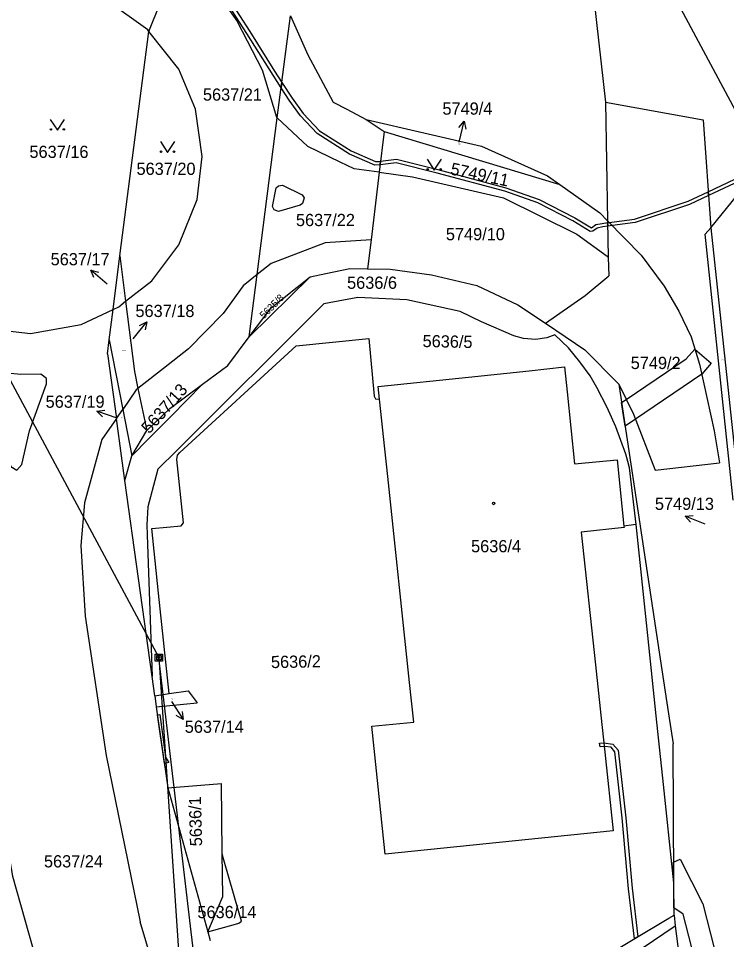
# Model space of a CAD drawing. Extents: x -735092 to -733385, y -1122435 to -1118992.
# Drawn here: x -734191.9 to -734093.3, y -1121722.9 to -1121594.7 of the extents above; entities that cross this region are included whole.
import ezdxf

# ---------------------------------------------------------------- set-up
doc = ezdxf.new("R2010")
doc.units = 0
for name, color, linetype in [('Vrstva 1', 7, 'Continuous'), ('Vrstva 10', 7, 'Continuous'), ('Vrstva 12', 7, 'Continuous'), ('Vrstva 16', 7, 'Continuous'), ('Vrstva 18', 7, 'Continuous'), ('Vrstva 19', 7, 'Continuous'), ('Vrstva 25', 7, 'Continuous'), ('Vrstva 27', 7, 'Continuous'), ('Vrstva 4', 7, 'Continuous')]:
    doc.layers.add(name, color=color, linetype=linetype)

msp = doc.modelspace()

# ---------------------------------------------------------------- linework, layer by layer
at = {"layer": 'Vrstva 1'}
for points in [[(-734113.35, -1121578.38), (-734110.18, -1121606.37)], [(-734173.78, -1121596.52), (-734168.8, -1121584.14)], [(-734173.78, -1121596.52), (-734173.91, -1121596.32), (-734179.57, -1121592.25), (-734186.48, -1121589.93), (-734193.52, -1121589.62), (-734193.55, -1121589.63)], [(-734155.88, -1121608.55), (-734154.04, -1121594.33)], [(-734154.04, -1121594.33), (-734151.61, -1121599.77)], [(-734177.78, -1121627.78), (-734173.78, -1121596.52)], [(-734169.6, -1121601.76), (-734173.78, -1121596.52)], [(-734151.61, -1121599.77), (-734148.09, -1121606.35)], [(-734173.36, -1121631.26), (-734169.57, -1121626.21), (-734167.03, -1121619.93), (-734166.33, -1121613.92), (-734167.27, -1121607.32), (-734169.6, -1121601.76)], [(-734148.09, -1121606.35), (-734146.19, -1121607.34)], [(-734146.19, -1121607.34), (-734143.49, -1121608.76)], [(-734110.18, -1121606.37), (-734109.87, -1121622.89)], [(-734110.18, -1121606.37), (-734096.57, -1121608.85)], [(-734158.67, -1121630.37), (-734155.88, -1121608.55)], [(-734143.49, -1121608.76), (-734127.42, -1121612.48)], [(-734143.49, -1121608.76), (-734141.01, -1121610.44)], [(-734096.57, -1121608.85), (-734095.52, -1121623.85)], [(-734141.01, -1121610.44), (-734141.67, -1121616.11)], [(-734141.01, -1121610.44), (-734116.53, -1121617.83)], [(-734127.42, -1121612.48), (-734118.23, -1121616.62)], [(-734141.67, -1121616.11), (-734142.8, -1121625.53)], [(-734141.67, -1121616.11), (-734137.06, -1121616.74), (-734124.39, -1121619.7), (-734114.18, -1121624.73), (-734109.93, -1121627.81), (-734109.78, -1121627.97)], [(-734118.23, -1121616.62), (-734116.53, -1121617.83)], [(-734116.53, -1121617.83), (-734110.97, -1121621.77)], [(-734095.52, -1121623.85), (-734091.73, -1121619.24)], [(-734110.97, -1121621.77), (-734109.87, -1121622.89)], [(-734109.87, -1121622.89), (-734105.2, -1121627.66)], [(-734109.87, -1121622.89), (-734109.78, -1121627.97)], [(-734092.41, -1121661.77), (-734096.3, -1121624.74), (-734095.52, -1121623.85)], [(-734095.52, -1121623.85), (-734091.45, -1121661.68)], [(-734142.8, -1121625.53), (-734143.29, -1121629.57)], [(-734178.74, -1121635.22), (-734177.78, -1121627.78)], [(-734177.78, -1121627.78), (-734177, -1121634.08)], [(-734105.2, -1121627.66), (-734101.99, -1121631.98)], [(-734109.78, -1121627.97), (-734109.73, -1121630.54)], [(-734159.77, -1121639.05), (-734158.67, -1121630.37)], [(-734151.3, -1121630.69), (-734149.13, -1121630.23)], [(-734149.13, -1121630.23), (-734145.78, -1121629.53)], [(-734145.78, -1121629.53), (-734143.29, -1121629.57)], [(-734143.29, -1121629.57), (-734140.16, -1121629.63)], [(-734140.16, -1121629.63), (-734134.42, -1121630.39)], [(-734134.42, -1121630.39), (-734128.11, -1121631.91)], [(-734177, -1121634.08), (-734173.36, -1121631.26)], [(-734159.77, -1121639.05), (-734151.3, -1121630.69)], [(-734156.74, -1121635), (-734151.3, -1121630.69)], [(-734112.98, -1121633.26), (-734109.73, -1121630.54)], [(-734128.11, -1121631.91), (-734122.39, -1121634.57)], [(-734101.99, -1121631.98), (-734099.95, -1121635.47)], [(-734178.74, -1121635.22), (-734177.96, -1121634.84), (-734177, -1121634.08)], [(-734177, -1121634.08), (-734175.78, -1121643.86)], [(-734144.66, -1121633.56), (-734149.39, -1121634.44)], [(-734137.82, -1121633.87), (-734144.66, -1121633.56)], [(-734130.43, -1121635.53), (-734137.82, -1121633.87)], [(-734118.54, -1121637.15), (-734112.98, -1121633.26)], [(-734199.23, -1121636.88), (-734196.74, -1121637.84), (-734190.23, -1121638.58), (-734183.19, -1121637.31), (-734178.74, -1121635.22)], [(-734179.28, -1121639.45), (-734178.74, -1121635.22)], [(-734149.39, -1121634.44), (-734169.87, -1121654.84)], [(-734159.77, -1121639.05), (-734156.74, -1121635)], [(-734127.46, -1121636.93), (-734130.43, -1121635.53)], [(-734122.39, -1121634.57), (-734118.54, -1121637.15)], [(-734099.95, -1121635.47), (-734098.26, -1121639.05)], [(-734122.95, -1121638.88), (-734127.46, -1121636.93)], [(-734118.54, -1121637.15), (-734114.35, -1121639.95)], [(-734179.53, -1121641.42), (-734179.28, -1121639.45)], [(-734179.28, -1121639.45), (-734177.39, -1121649.13)], [(-734162.76, -1121643.04), (-734159.77, -1121639.05)], [(-734153.24, -1121640.29), (-734143.11, -1121639.29)], [(-734143.11, -1121639.29), (-734142.39, -1121647.28)], [(-734121.59, -1121639.28), (-734122.95, -1121638.88)], [(-734119.94, -1121639.42), (-734121.59, -1121639.28)], [(-734118.36, -1121639.16), (-734119.94, -1121639.42)], [(-734117.21, -1121638.76), (-734118.36, -1121639.16)], [(-734115.34, -1121640.55), (-734117.21, -1121638.76)], [(-734098.26, -1121639.05), (-734097.06, -1121642.82)], [(-734169.43, -1121655.14), (-734153.24, -1121640.29)], [(-734113.73, -1121642.5), (-734115.34, -1121640.55)], [(-734114.35, -1121639.95), (-734113.03, -1121640.84)], [(-734179.53, -1121641.42), (-734178.28, -1121650.42)], [(-734113.03, -1121640.84), (-734108.33, -1121645.63)], [(-734166.28, -1121645.64), (-734162.76, -1121643.04)], [(-734120.8, -1121643.75), (-734115.88, -1121643.23)], [(-734115.88, -1121643.23), (-734115.53, -1121646.67)], [(-734112.31, -1121644.48), (-734113.73, -1121642.5)], [(-734097.06, -1121642.82), (-734095.03, -1121652.12)], [(-734175.78, -1121643.86), (-734175.28, -1121646.24)], [(-734129.27, -1121644.64), (-734120.8, -1121643.75)], [(-734111.4, -1121646.07), (-734112.31, -1121644.48)], [(-734176.13, -1121655.6), (-734173.81, -1121653.25), (-734170.66, -1121650.07), (-734166.28, -1121645.64)], [(-734170.84, -1121649), (-734166.28, -1121645.64)], [(-734141.83, -1121645.97), (-734129.27, -1121644.64)], [(-734108.33, -1121645.63), (-734106.27, -1121649.8)], [(-734108.33, -1121645.63), (-734107.67, -1121649.98)], [(-734175.28, -1121646.24), (-734174.06, -1121652.06)], [(-734141.65, -1121647.7), (-734141.83, -1121645.97)], [(-734115.53, -1121646.67), (-734114.5, -1121656.72)], [(-734109.96, -1121648.87), (-734111.4, -1121646.07)], [(-734142.39, -1121647.28), (-734142.18, -1121647.67)], [(-734142.18, -1121647.67), (-734141.65, -1121647.7)], [(-734140.91, -1121654.61), (-734141.65, -1121647.7)], [(-734177.39, -1121649.13), (-734176.13, -1121655.6)], [(-734174.06, -1121652.06), (-734170.84, -1121649)], [(-734108.75, -1121651.58), (-734109.96, -1121648.87)], [(-734177.57, -1121655.59), (-734178.28, -1121650.42)], [(-734107.67, -1121649.98), (-734102.56, -1121683.84)], [(-734106.27, -1121649.8), (-734103.24, -1121657.61)], [(-734176.13, -1121655.6), (-734174.06, -1121652.06)], [(-734107.35, -1121655.35), (-734108.75, -1121651.58)], [(-734095.03, -1121652.12), (-734094.3, -1121656.57)], [(-734169.87, -1121654.84), (-734172.51, -1121657.47)], [(-734140.5, -1121658.5), (-734140.91, -1121654.61)], [(-734177.09, -1121659.03), (-734177.57, -1121655.59)], [(-734177.09, -1121659.03), (-734176.13, -1121655.6)], [(-734169.86, -1121656.13), (-734169.76, -1121655.53)], [(-734168.95, -1121664.94), (-734169.86, -1121656.13)], [(-734169.76, -1121655.53), (-734169.43, -1121655.14)], [(-734114.5, -1121656.72), (-734108.55, -1121656.14)], [(-734108.55, -1121656.14), (-734107.61, -1121665.39)], [(-734107.08, -1121656.38), (-734107.35, -1121655.35)], [(-734106.85, -1121657.28), (-734107.08, -1121656.38)], [(-734105.91, -1121665.16), (-734106.85, -1121657.28)], [(-734103.24, -1121657.61), (-734094.3, -1121656.57)], [(-734172.75, -1121658.35), (-734173.91, -1121662.72)], [(-734172.51, -1121657.47), (-734172.75, -1121658.35)], [(-734137.45, -1121687.18), (-734140.5, -1121658.5)], [(-734173.31, -1121686.33), (-734177.09, -1121659.03)], [(-734173.91, -1121662.72), (-734174.04, -1121665.22)], [(-734169.24, -1121665.34), (-734168.95, -1121664.94)], [(-734174.04, -1121665.22), (-734173.99, -1121666.6)], [(-734173.35, -1121665.71), (-734171.25, -1121665.52)], [(-734172.41, -1121674.72), (-734173.35, -1121665.71)], [(-734171.25, -1121665.52), (-734169.24, -1121665.34)], [(-734107.59, -1121665.6), (-734113.54, -1121666.24)], [(-734113.54, -1121666.24), (-734111.57, -1121684.7)], [(-734106.27, -1121665.21), (-734107.61, -1121665.39)], [(-734107.61, -1121665.39), (-734107.59, -1121665.6)], [(-734105.91, -1121665.16), (-734106.27, -1121665.21)], [(-734104.29, -1121680.62), (-734105.91, -1121665.16)], [(-734173.99, -1121666.6), (-734173.31, -1121686.33)], [(-734170.95, -1121688.71), (-734172.41, -1121674.72)], [(-734103.11, -1121691.8), (-734104.29, -1121680.62)], [(-734102.56, -1121683.84), (-734101.4, -1121691.54)], [(-734111.57, -1121684.7), (-734110.82, -1121691.7)], [(-734172.94, -1121688.99), (-734173.31, -1121686.33)], [(-734136.87, -1121692.67), (-734137.45, -1121687.18)], [(-734172.94, -1121688.99), (-734170.95, -1121688.71)], [(-734172.94, -1121688.99), (-734172.72, -1121690.55)], [(-734170.95, -1121688.71), (-734168.28, -1121688.33)], [(-734168.28, -1121688.33), (-734167.01, -1121690)], [(-734172.72, -1121690.55), (-734167.01, -1121690)], [(-734172.72, -1121690.55), (-734171.12, -1121701.84)], [(-734110.82, -1121691.7), (-734110.27, -1121696.87)], [(-734102.65, -1121696.15), (-734103.11, -1121691.8)], [(-734101.4, -1121691.54), (-734100.77, -1121695.71)], [(-734142.7, -1121693.24), (-734136.87, -1121692.67)], [(-734142.05, -1121699.46), (-734142.7, -1121693.24)], [(-734100.66, -1121715.05), (-734100.77, -1121695.71)], [(-734110.27, -1121696.87), (-734109.1, -1121707.8)], [(-734102.19, -1121700.47), (-734102.65, -1121696.15)], [(-734140.83, -1121711.06), (-734142.05, -1121699.46)], [(-734100.66, -1121715.05), (-734102.19, -1121700.47)], [(-734171.12, -1121701.84), (-734163.63, -1121701.23)], [(-734171.12, -1121701.84), (-734165.55, -1121721.88)], [(-734163.53, -1121710.91), (-734163.63, -1121701.23)], [(-734109.1, -1121707.8), (-734140.83, -1121711.06)], [(-734163.38, -1121711.69), (-734163.53, -1121710.91)], [(-734163.47, -1121716.97), (-734163.53, -1121710.91)], [(-734161.17, -1121719.25), (-734163.38, -1121711.69)], [(-734100.63, -1121719.57), (-734100.66, -1121715.05)], [(-734165.55, -1121721.88), (-734163.47, -1121716.97)], [(-734160.85, -1121720.36), (-734161.17, -1121719.25)], [(-734115.09, -1121728.2), (-734101.36, -1121719.97)], [(-734101.36, -1121719.97), (-734100.63, -1121719.57)], [(-734100.63, -1121719.57), (-734100.45, -1121721.01)], [(-734165.55, -1121721.88), (-734161.68, -1121720.81)], [(-734161.68, -1121720.81), (-734161.21, -1121720.68)], [(-734161.21, -1121720.68), (-734160.85, -1121720.36)], [(-734118.85, -1121733.47), (-734100.45, -1121721.01)], [(-734100.45, -1121721.01), (-734096.58, -1121751.35)], [(-734165.55, -1121721.88), (-734165.24, -1121723.06)]]:
    msp.add_lwpolyline(points, dxfattribs=at)
at = {"layer": 'Vrstva 10'}
for points in [[(-734098.23, -1121596.04), (-734107.59, -1121578.53)], [(-734087.63, -1121615.83), (-734098.23, -1121596.04)]]:
    msp.add_lwpolyline(points, dxfattribs=at)
at = {"layer": 'Vrstva 12'}
for points in [[(-734238.37, -1121560.63), (-734172.36, -1121683.69)], [(-734164.58, -1121749.82), (-734172.36, -1121683.69)], [(-734172.36, -1121683.69), (-734167.74, -1121752.81)]]:
    msp.add_lwpolyline(points, dxfattribs=at)
at = {"layer": 'Vrstva 25'}
for points in [[(-734187.5, -1121608.77), (-734186.5, -1121610.27), (-734185.5, -1121608.77)], [(-734130.582, -1121609.889), (-734129.86, -1121609.036), (-734129.611, -1121610.126)], [(-734130.57, -1121611.95), (-734129.86, -1121609.036)], [(-734172.16, -1121611.86), (-734171.16, -1121613.36), (-734170.16, -1121611.86)], [(-734135.02, -1121614.32), (-734134.02, -1121615.82), (-734133.02, -1121614.32)], [(-734179.56, -1121631.71), (-734181.841, -1121629.762)], [(-734181.405, -1121630.792), (-734181.841, -1121629.762), (-734180.756, -1121630.031)], [(-734175.93, -1121639.31), (-734174.055, -1121636.969)], [(-734175.07, -1121637.437), (-734174.055, -1121636.969), (-734174.29, -1121638.062)], [(-734180.232, -1121650.174), (-734181.007, -1121649.369), (-734179.898, -1121649.232)], [(-734178.18, -1121650.37), (-734181.007, -1121649.369)], [(-734098.322, -1121664.832), (-734099.065, -1121663.996), (-734097.951, -1121663.904)], [(-734096.28, -1121665.11), (-734099.065, -1121663.996)], [(-734172.86, -1121683.19), (-734171.86, -1121683.19), (-734171.86, -1121684.19), (-734172.86, -1121684.19), (-734172.86, -1121683.19)], [(-734172.66, -1121683.39), (-734172.06, -1121683.39), (-734172.06, -1121683.99), (-734172.66, -1121683.99), (-734172.66, -1121683.39)], [(-734172.46, -1121683.59), (-734172.26, -1121683.59), (-734172.26, -1121683.79), (-734172.46, -1121683.79), (-734172.46, -1121683.59)], [(-734170.62, -1121689.8), (-734168.987, -1121692.316)], [(-734169.112, -1121691.205), (-734168.987, -1121692.316), (-734169.951, -1121691.749)]]:
    msp.add_lwpolyline(points, dxfattribs=at)
for centre, radius in [((-734187.4, -1121610.17), 0.1), ((-734185.6, -1121610.17), 0.1), ((-734172.06, -1121613.26), 0.1), ((-734170.26, -1121613.26), 0.1), ((-734134.92, -1121615.72), 0.1), ((-734133.12, -1121615.72), 0.1), ((-734125.75, -1121662.23), 0.175)]:
    msp.add_circle(centre, radius, dxfattribs=at)
at = {"layer": 'Vrstva 27'}
for points in [[(-734168.3, -1121582.89), (-734166.97, -1121586.34), (-734165.45, -1121587.59), (-734159.69, -1121596.53), (-734156.26, -1121602.05), (-734155.24, -1121603.61)], [(-734155.24, -1121603.61), (-734155.34, -1121604.37), (-734160.11, -1121596.79), (-734165.83, -1121587.93), (-734167.12, -1121587.05), (-734167.39, -1121586.64), (-734168.46, -1121585.15), (-734168.58, -1121583.57)], [(-734155.24, -1121603.61), (-734153.8, -1121605.81), (-734152.25, -1121607.93), (-734149.98, -1121610.37), (-734145.57, -1121613.15), (-734142.19, -1121614.63), (-734141.68, -1121614.62), (-734141.49, -1121614.6), (-734141.55, -1121615.11), (-734142.29, -1121615.13), (-734145.81, -1121613.59), (-734150.3, -1121610.75), (-734152.63, -1121608.25), (-734154.22, -1121606.09), (-734155.34, -1121604.37), (-734155.24, -1121603.61)], [(-734095.83, -1121619.37), (-734095.87, -1121618.84), (-734090.29, -1121616.22), (-734084.88, -1121613.39), (-734081.66, -1121611.5), (-734081.43, -1121611.94), (-734084.64, -1121613.83), (-734090.07, -1121616.66), (-734095.83, -1121619.37)], [(-734114.7, -1121622.9), (-734119.6, -1121620.36), (-734124.21, -1121618.76), (-734133.62, -1121616.24), (-734139.31, -1121614.81), (-734141.55, -1121615.11), (-734141.49, -1121614.6)], [(-734141.49, -1121614.6), (-734139.28, -1121614.31), (-734133.5, -1121615.76), (-734124.07, -1121618.28), (-734119.4, -1121619.9), (-734114.46, -1121622.46)], [(-734109.87, -1121623.14), (-734109.65, -1121623.11), (-734106.14, -1121622.65), (-734098.65, -1121620.15), (-734095.87, -1121618.84)], [(-734095.87, -1121618.84), (-734095.83, -1121619.37)], [(-734095.83, -1121619.37), (-734098.47, -1121620.61), (-734106.02, -1121623.14), (-734109.21, -1121623.56), (-734109.86, -1121623.65)], [(-734114.46, -1121622.46), (-734112.13, -1121623.86), (-734111.51, -1121623.42), (-734110.63, -1121623.24), (-734109.87, -1121623.14), (-734109.86, -1121623.65), (-734110.55, -1121623.74), (-734111.31, -1121623.89), (-734111.95, -1121624.34), (-734112.31, -1121624.38), (-734114.7, -1121622.9)], [(-734109.86, -1121623.65), (-734109.87, -1121623.14)], [(-734098.96, -1121642.12), (-734097.72, -1121640.74), (-734095.44, -1121642.69)], [(-734107.29, -1121647.74), (-734098.96, -1121642.12)], [(-734095.44, -1121642.69), (-734096.75, -1121644.25)], [(-734096.75, -1121644.25), (-734106, -1121650.49), (-734107.45, -1121651.46), (-734107.67, -1121649.98), (-734107.94, -1121648.18)], [(-734107.94, -1121648.18), (-734107.29, -1121647.74)], [(-734172.57, -1121691.64), (-734172.24, -1121691.6), (-734171.42, -1121697.57), (-734170.98, -1121698.3), (-734171.6, -1121698.42), (-734172.57, -1121691.64)], [(-734110.99, -1121695.59), (-734110.41, -1121695.54), (-734109.14, -1121695.72), (-734108.4, -1121696.6), (-734107.36, -1121705.98)], [(-734107.86, -1121706.02), (-734108.88, -1121696.8), (-734109.4, -1121696.18), (-734110.36, -1121696.05), (-734110.93, -1121696.09), (-734110.99, -1121695.59)], [(-734106.98, -1121715.86), (-734107.86, -1121706.02)], [(-734107.36, -1121705.98), (-734106.48, -1121715.8)], [(-734097.42, -1121726.98), (-734099.35, -1121719.42), (-734100.64, -1121718.51), (-734100.66, -1121715.05), (-734100.68, -1121712.17), (-734099.79, -1121711.74)], [(-734099.79, -1121711.74), (-734096.62, -1121717.99), (-734094.48, -1121726.34), (-734078.19, -1121816.24)], [(-734106.48, -1121715.8), (-734105.67, -1121722.55), (-734106.13, -1121722.83), (-734106.98, -1121715.86)]]:
    msp.add_lwpolyline(points, dxfattribs=at)
at = {"layer": 'Vrstva 4'}
for points in [[(-734168.8, -1121584.14), (-734168.46, -1121585.15), (-734167.12, -1121587.05), (-734161.4, -1121595.17)], [(-734155.88, -1121608.55), (-734155.94, -1121608.49), (-734157.93, -1121601.91), (-734161.4, -1121595.17)], [(-734141.67, -1121616.11), (-734145.15, -1121615.63), (-734147.13, -1121614.7), (-734151.62, -1121612.54), (-734155.88, -1121608.55)], [(-734156.04, -1121618.29), (-734155.7, -1121618.01), (-734155.14, -1121617.92), (-734152.4, -1121619.28), (-734152.11, -1121619.68), (-734152.36, -1121620.47), (-734152.68, -1121620.69), (-734155.72, -1121621.59), (-734156.33, -1121621.35), (-734156.54, -1121620.87), (-734156.04, -1121618.29)], [(-734142.8, -1121625.53), (-734149.2, -1121625.93), (-734156.74, -1121628.84), (-734158.67, -1121630.37)], [(-734158.67, -1121630.37), (-734160.64, -1121631.93), (-734163.42, -1121635.77), (-734168.24, -1121640.72), (-734171.72, -1121643.46), (-734175.28, -1121646.24)], [(-734197.01, -1121644.12), (-734197.35, -1121644.5), (-734197.31, -1121645.07), (-734195.24, -1121650.11), (-734193, -1121657.09), (-734192.15, -1121657.61), (-734191.46, -1121656.81), (-734190.38, -1121652.1), (-734188.01, -1121645.58), (-734188.03, -1121644.83), (-734188.81, -1121644.25), (-734191.58, -1121644.29), (-734195.99, -1121643.86), (-734197.01, -1121644.12)], [(-734175.51, -1121646.41), (-734177.39, -1121649.13)], [(-734175.28, -1121646.24), (-734175.51, -1121646.41)], [(-734178.28, -1121650.42), (-734177.39, -1121649.13)], [(-734178.28, -1121650.42), (-734180.3, -1121653.31)], [(-734180.3, -1121653.31), (-734182.74, -1121662.15)], [(-734182.74, -1121662.15), (-734183.23, -1121668.07)], [(-734200.54, -1121663.54), (-734197.59, -1121686.77), (-734192.77, -1121714.1), (-734185.88, -1121738.43)], [(-734183.23, -1121668.07), (-734182.64, -1121677.92)], [(-734182.64, -1121677.92), (-734179.72, -1121697.34)], [(-734179.72, -1121697.34), (-734174.96, -1121720.46)], [(-734172.6, -1121728.41), (-734174.96, -1121720.46)]]:
    msp.add_lwpolyline(points, dxfattribs=at)

# ---------------------------------------------------------------- texts
at = {"layer": 'Vrstva 16'}
for s, p in [('5749/4', (-734132.878, -1121608.11)), ('5637/17', (-734187.438, -1121629.08)), ('5637/18', (-734175.628, -1121636.28)), ('5637/19', (-734188.138, -1121648.91)), ('5749/13', (-734103.288, -1121663.13)), ('5637/14', (-734168.76, -1121694.16)), ('5637/24', (-734188.368, -1121712.9))]:
    msp.add_text(s, height=1.7, dxfattribs=at).set_placement(p)
at = {"layer": 'Vrstva 18'}
for s, height, p in [('5637/21', 1.7, (-734166.228, -1121606.16)), ('5637/16', 1.7, (-734190.388, -1121614.13)), ('5749/4', 0.1, (-734130.714, -1121612.26)), ('5637/20', 1.7, (-734175.478, -1121616.49)), ('5637/22', 1.7, (-734153.278, -1121623.62)), ('5749/10', 1.7, (-734132.398, -1121625.59)), ('5636/6', 1.7, (-734146.158, -1121632.35)), ('5637/17', 0.1, (-734177.871, -1121633)), ('5637/18', 0.1, (-734177.481, -1121640.99)), ('5749/2', 1.7, (-734106.66, -1121643.52)), ('5749/12', 0.1, (-734094.011, -1121642.33)), ('5637/19', 0.1, (-734177.791, -1121650.33)), ('5637/14', 0.1, (-734170.68, -1121689.49)), ('5636/14', 1.7, (-734166.998, -1121719.96))]:
    msp.add_text(s, height=height, dxfattribs=at).set_placement(p)
for s, height, rotation, p in [('5749/11', 1.7, 348.00277, (-734131.868, -1121616.417)), ('5635/8', 1, 45.00036, (-734157.74, -1121636.588)), ('5636/5', 1.7, 358.80285, (-734135.656, -1121640.455)), ('5637/13', 1.7, 48.40039, (-734173.706, -1121652.638)), ('5636/2', 1.7, 0.90001, (-734156.744, -1121685.157)), ('5636/1', 1.7, 91.40073, (-734166.334, -1121709.935))]:
    msp.add_text(s, height=height, rotation=rotation, dxfattribs=at).set_placement(p)
at = {"layer": 'Vrstva 19'}
msp.add_text('5636/4', height=1.7, dxfattribs=at).set_placement((-734128.888, -1121669.03))

doc.saveas('drawing.dxf')
